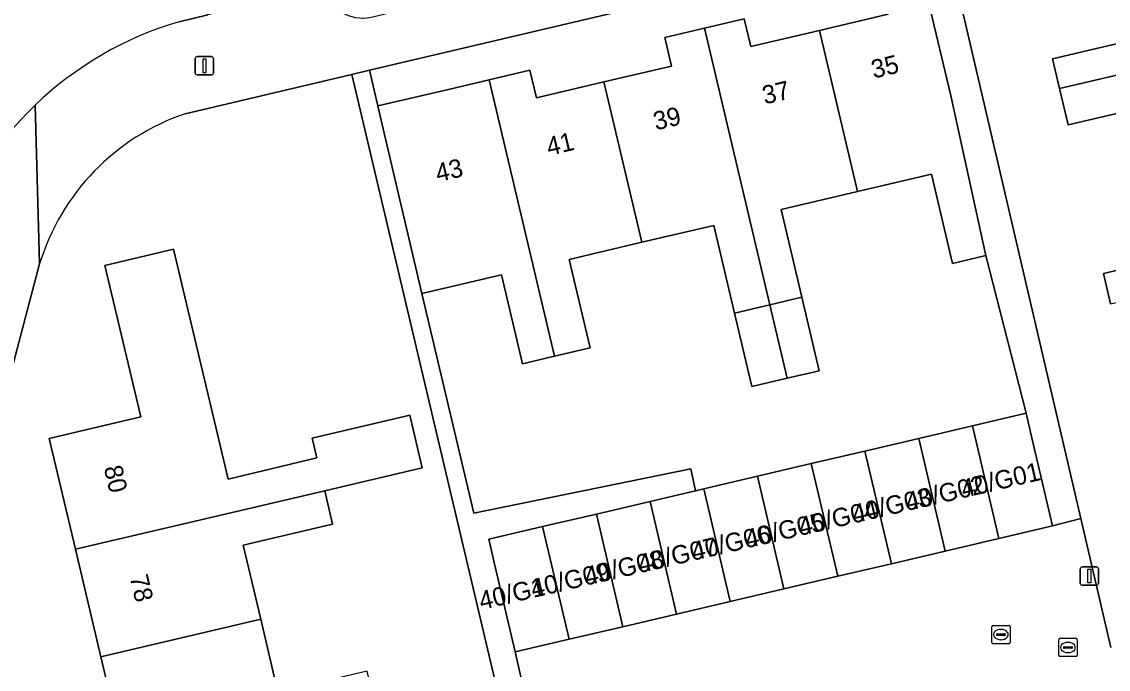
# Model space of a CAD drawing. Extents: x 158031 to 159244, y 380104 to 381214.
# Drawn here: x 158801.2 to 158860.4, y 380895.1 to 380930.3 of the extents above; entities that cross this region are included whole.
import ezdxf

# ---------------------------------------------------------------- set-up
doc = ezdxf.new("R2010")
doc.units = 0
for name, color, linetype in [('IMGEO_Erf', 7, 'Continuous'), ('IMGEO_Kolk', 7, 'Continuous'), ('IMGEO_Lichtmast', 7, 'Continuous'), ('IMGEO_Pand', 7, 'Continuous'), ('IMGEO_Pand_nummerreeks', 7, 'Continuous'), ('IMGEO_Rijbaan_lokaal_open', 7, 'Continuous'), ('IMGEO_Rioolput', 7, 'Continuous'), ('IMGEO_Voetpad_open', 7, 'Continuous')]:
    doc.layers.add(name, color=color, linetype=linetype)

msp = doc.modelspace()

# ---------------------------------------------------------------- linework, layer by layer
at = {"layer": 'IMGEO_Erf'}
for points in [[(158872.047, 380939.926), (158851.456, 380935.076), (158858.864, 380903.271), (158860.5, 380896.245)], [(158863.003, 380925.847), (158858.178, 380924.719), (158857.714, 380926.704), (158857.336, 380928.321), (158862.201, 380929.458)], [(158819.152, 380927.468), (158810.071, 380925.329)], [(158830.294, 380886.161), (158828.046, 380896.005), (158826.904, 380900.873), (158826.624, 380902.146), (158829.551, 380902.832), (158832.478, 380903.519), (158835.405, 380904.205), (158837.873, 380904.784), (158837.631, 380905.975), (158825.796, 380903.564), (158822.977, 380915.535), (158822.065, 380919.408), (158820.921, 380924.269), (158820.572, 380925.752), (158820.114, 380927.695), (158819.152, 380927.468), (158828.351, 380888.572)], [(158828.351, 380888.572), (158819.152, 380927.468)], [(158806.878, 380889.856), (158805.488, 380895.735), (158804.097, 380901.614), (158802.671, 380907.64), (158807.653, 380908.819), (158806.967, 380911.719), (158805.703, 380917.061), (158809.449, 380917.947), (158811.399, 380909.705), (158812.411, 380905.427), (158817.257, 380906.573), (158817.001, 380907.653), (158822.311, 380908.909), (158822.989, 380906.041), (158817.68, 380904.786), (158818.11, 380902.967), (158813.239, 380901.815), (158814.19, 380897.794), (158815.133, 380893.809)], [(158860.495, 380914.971), (158860.107, 380916.629), (158864.896, 380917.748)], [(158802.149, 380917.153), (158798.835, 380904.633)]]:
    msp.add_lwpolyline(points, dxfattribs=at)
for points in [[(158836.2, 380929.485), (158838.365, 380929.994), (158840.532, 380930.504), (158840.889, 380928.983), (158844.631, 380929.864), (158848.37, 380930.744), (158848.01, 380932.273), (158850.122, 380932.771), (158850.487, 380931.22), (158850.599, 380931.325), (158849.807, 380934.688), (158820.114, 380927.695), (158820.572, 380925.752), (158824.413, 380926.656), (158826.638, 380927.18), (158828.858, 380927.702), (158829.213, 380926.193), (158832.89, 380927.059), (158836.567, 380927.924)], [(158839.998, 380914.46), (158838.872, 380919.244), (158834.951, 380918.322), (158831, 380917.392), (158832.134, 380912.575), (158830.19, 380912.118), (158828.445, 380911.707), (158827.305, 380916.554), (158822.977, 380915.535), (158825.796, 380903.564), (158837.631, 380905.975), (158837.873, 380904.784), (158838.332, 380904.892), (158841.258, 380905.578), (158844.185, 380906.264), (158847.112, 380906.951), (158850.039, 380907.637), (158852.966, 380908.324), (158855.893, 380909.01), (158853.698, 380917.598), (158851.878, 380917.17), (158850.732, 380922.041), (158846.7, 380921.092), (158842.553, 380920.116), (158843.68, 380915.327), (158844.622, 380911.326), (158844.07, 380911.196), (158842.867, 380910.913), (158840.94, 380910.459)]]:
    msp.add_lwpolyline(points, close=True, dxfattribs=at)
msp.add_arc((158814.112, 380913.488), 12.512, 108.84187, 162.96604, dxfattribs=at)
at = {"layer": 'IMGEO_Kolk'}
for p, q in [((158854.015, 380896.528), (158854.015, 380897.38)), ((158854.09, 380897.454), (158854.942, 380897.454)), ((158854.503, 380897.234), (158854.528, 380897.234)), ((158855.016, 380897.38), (158855.016, 380896.528)), ((158854.942, 380896.454), (158854.09, 380896.454)), ((158854.274, 380896.948), (158854.274, 380896.96)), ((158854.712, 380896.911), (158854.314, 380896.911)), ((158854.317, 380896.997), (158854.715, 380896.997)), ((158854.526, 380896.674), (158854.501, 380896.674)), ((158854.758, 380896.96), (158854.758, 380896.948))]:
    msp.add_line(p, q, dxfattribs=at)
for points in [[(158854.015, 380896.528), (158854.015, 380897.38)], [(158854.09, 380897.454), (158854.942, 380897.454)], [(158855.016, 380897.38), (158855.016, 380896.528)], [(158854.942, 380896.454), (158854.09, 380896.454)]]:
    msp.add_lwpolyline(points, dxfattribs=at)
for centre, radius, start, end in [((158854.092, 380897.378), 0.0765, 91.55205, 178.44795), ((158854.092, 380897.378), 0.0765, 91.55205, 178.44795), ((158854.94, 380897.378), 0.0765, 1.55205, 88.44795), ((158854.94, 380897.378), 0.0765, 1.55205, 88.44795), ((158854.092, 380896.53), 0.0765, 181.55205, 268.44795), ((158854.092, 380896.53), 0.0765, 181.55205, 268.44795), ((158854.314, 380896.957), 0.0403, 85.87752, 175.75265), ((158854.311, 380896.947), 0.0366, 178.93798, 274.71019), ((158854.715, 380896.954), 0.043, 264.86636, 352.45326), ((158854.719, 380896.959), 0.0386, 1.73085, 96.63898), ((158854.94, 380896.53), 0.0765, 271.55205, 358.44795), ((158854.94, 380896.53), 0.0765, 271.55205, 358.44795)]:
    msp.add_arc(centre, radius, start, end, dxfattribs=at)
for centre, major_axis, ratio, start_param, end_param in [((158854.502, 380896.954), (-0.387, 0.002), 0.722429, 4.712389, 7.853982), ((158854.527, 380896.954), (-0.39, 0.002), 0.717154, 1.570796, 4.712389)]:
    msp.add_ellipse(centre, major_axis=major_axis, ratio=ratio, start_param=start_param, end_param=end_param, dxfattribs=at)
at = {"layer": 'IMGEO_Lichtmast'}
for p, q in [((158810.728, 380928.438), (158811.518, 380928.438)), ((158811.518, 380928.438), (158810.728, 380928.438)), ((158810.628, 380927.538), (158810.628, 380928.338)), ((158810.628, 380928.338), (158810.628, 380927.538)), ((158811.618, 380928.338), (158811.618, 380927.538)), ((158811.618, 380927.538), (158811.618, 380928.338)), ((158811.518, 380927.438), (158810.728, 380927.438)), ((158810.728, 380927.438), (158811.518, 380927.438)), ((158858.939, 380900.642), (158859.729, 380900.642)), ((158859.729, 380900.642), (158858.939, 380900.642)), ((158858.839, 380899.742), (158858.839, 380900.542)), ((158858.839, 380900.542), (158858.839, 380899.742)), ((158859.829, 380900.542), (158859.829, 380899.742)), ((158859.829, 380899.742), (158859.829, 380900.542)), ((158859.729, 380899.642), (158858.939, 380899.642)), ((158858.939, 380899.642), (158859.729, 380899.642))]:
    msp.add_line(p, q, dxfattribs=at)
for points in [[(158811.048, 380928.313), (158811.198, 380928.313), (158811.198, 380927.563), (158811.048, 380927.563), (158811.048, 380928.313)], [(158859.259, 380900.517), (158859.409, 380900.517), (158859.409, 380899.767), (158859.259, 380899.767), (158859.259, 380900.517)]]:
    msp.add_lwpolyline(points, dxfattribs=at)
for centre, start, end in [((158810.728, 380928.338), 90, 180), ((158810.728, 380928.338), 90, 180), ((158811.518, 380928.338), 0, 90), ((158811.518, 380928.338), 360, 90), ((158810.728, 380927.538), 180, 270), ((158810.728, 380927.538), 180, 270), ((158811.518, 380927.538), 270, 0), ((158811.518, 380927.538), 270, 0), ((158858.939, 380900.542), 90, 180), ((158858.939, 380900.542), 90, 180), ((158859.729, 380900.542), 0, 90), ((158859.729, 380900.542), 360, 90), ((158858.939, 380899.742), 180, 270), ((158858.939, 380899.742), 180, 270), ((158859.729, 380899.742), 270, 0), ((158859.729, 380899.742), 270, 0)]:
    msp.add_arc(centre, 0.1, start, end, dxfattribs=at)
at = {"layer": 'IMGEO_Pand'}
for points in [[(158857.714, 380926.704), (158871.336, 380929.887), (158869.93, 380935.903), (158861.173, 380933.856), (158862.201, 380929.458), (158857.336, 380928.321)], [(158844.631, 380929.864), (158846.7, 380921.092), (158850.732, 380922.041), (158851.878, 380917.17), (158853.698, 380917.598), (158851.762, 380926.384), (158850.599, 380931.325), (158850.487, 380931.22), (158850.122, 380932.771), (158848.01, 380932.273), (158848.37, 380930.744)], [(158844.631, 380929.864), (158840.889, 380928.983), (158840.532, 380930.504), (158838.365, 380929.994), (158841.923, 380914.913), (158843.68, 380915.327), (158842.553, 380920.116), (158846.7, 380921.092)], [(158832.89, 380927.059), (158834.951, 380918.322), (158838.872, 380919.244), (158839.998, 380914.46), (158841.923, 380914.913), (158838.365, 380929.994), (158836.2, 380929.485), (158836.567, 380927.924)], [(158857.714, 380926.704), (158858.178, 380924.719), (158863.003, 380925.847), (158863.911, 380921.961), (158872.708, 380924.016), (158871.336, 380929.887)], [(158832.89, 380927.059), (158829.213, 380926.193), (158828.858, 380927.702), (158826.638, 380927.18), (158830.19, 380912.118), (158832.134, 380912.575), (158831, 380917.392), (158834.951, 380918.322)], [(158826.638, 380927.18), (158824.413, 380926.656), (158820.572, 380925.752), (158820.921, 380924.269), (158822.065, 380919.408), (158822.977, 380915.535), (158827.305, 380916.554), (158828.445, 380911.707), (158830.19, 380912.118)], [(158860.495, 380914.971), (158874.08, 380918.145), (158872.708, 380924.016), (158863.911, 380921.961), (158864.896, 380917.748), (158860.107, 380916.629)], [(158804.097, 380901.614), (158817.68, 380904.786), (158822.989, 380906.041), (158822.311, 380908.909), (158817.001, 380907.653), (158817.257, 380906.573), (158812.411, 380905.427), (158811.399, 380909.705), (158809.449, 380917.947), (158805.703, 380917.061), (158806.967, 380911.719), (158807.653, 380908.819), (158802.671, 380907.64)], [(158841.923, 380914.913), (158839.998, 380914.46), (158840.94, 380910.459), (158842.867, 380910.913)], [(158843.68, 380915.327), (158841.923, 380914.913), (158842.867, 380910.913), (158844.07, 380911.196), (158844.622, 380911.326)], [(158854.405, 380902.186), (158857.333, 380902.873), (158856.191, 380907.741), (158855.893, 380909.01), (158852.966, 380908.324)], [(158850.039, 380907.637), (158851.478, 380901.5), (158854.405, 380902.186), (158852.966, 380908.324)], [(158850.039, 380907.637), (158847.112, 380906.951), (158848.552, 380900.814), (158851.478, 380901.5)], [(158844.185, 380906.264), (158845.625, 380900.127), (158848.552, 380900.814), (158847.112, 380906.951)], [(158845.625, 380900.127), (158844.185, 380906.264), (158841.258, 380905.578), (158842.698, 380899.441)], [(158842.698, 380899.441), (158841.258, 380905.578), (158838.332, 380904.892), (158839.771, 380898.755)], [(158804.097, 380901.614), (158805.488, 380895.735), (158814.19, 380897.794), (158813.239, 380901.815), (158818.11, 380902.967), (158817.68, 380904.786)], [(158838.332, 380904.892), (158837.873, 380904.784), (158835.405, 380904.205), (158836.844, 380898.068), (158839.771, 380898.755)], [(158835.405, 380904.205), (158832.478, 380903.519), (158833.917, 380897.382), (158836.844, 380898.068)], [(158829.551, 380902.832), (158830.99, 380896.695), (158833.917, 380897.382), (158832.478, 380903.519)], [(158829.551, 380902.832), (158826.624, 380902.146), (158826.904, 380900.873), (158828.046, 380896.005), (158830.99, 380896.695)], [(158814.19, 380897.794), (158805.488, 380895.735), (158806.878, 380889.856), (158820.439, 380893.064), (158819.991, 380894.958), (158815.133, 380893.809)]]:
    msp.add_lwpolyline(points, close=True, dxfattribs=at)
at = {"layer": 'IMGEO_Rijbaan_lokaal_open'}
for points in [[(158809.746, 380930.339), (158811.317, 380930.721), (158809.64, 380937.402)], [(158860.5, 380896.245), (158858.864, 380903.271), (158857.333, 380902.873), (158854.405, 380902.186), (158851.478, 380901.5), (158848.552, 380900.814), (158845.625, 380900.127), (158842.698, 380899.441), (158839.771, 380898.755), (158836.844, 380898.068), (158833.917, 380897.382), (158830.99, 380896.695), (158828.046, 380896.005), (158830.294, 380886.161), (158833.672, 380886.953), (158838.427, 380888.117), (158841.91, 380888.933), (158845.395, 380889.75), (158847.864, 380890.33), (158856.236, 380892.296), (158856.998, 380889.055), (158858.255, 380883.687), (158860.604, 380873.795)]]:
    msp.add_lwpolyline(points, dxfattribs=at)
for centre, radius, start, end in [((158815.078, 380912.112), 18.991, 106.30667, 133.89563), ((158815.077, 380912.124), 18.982, 133.91705, 161.52096)]:
    msp.add_arc(centre, radius, start, end, dxfattribs=at)
at = {"layer": 'IMGEO_Rioolput'}
for p, q in [((158857.669, 380895.824), (158857.669, 380896.676)), ((158857.744, 380896.75), (158858.596, 380896.75)), ((158858.157, 380896.53), (158858.182, 380896.53)), ((158858.67, 380896.676), (158858.67, 380895.824)), ((158857.928, 380896.244), (158857.928, 380896.256)), ((158858.366, 380896.207), (158857.968, 380896.207)), ((158857.971, 380896.293), (158858.369, 380896.293)), ((158858.18, 380895.97), (158858.155, 380895.97)), ((158858.412, 380896.256), (158858.412, 380896.244)), ((158858.596, 380895.75), (158857.744, 380895.75))]:
    msp.add_line(p, q, dxfattribs=at)
for points in [[(158857.669, 380895.824), (158857.669, 380896.676)], [(158857.744, 380896.75), (158858.596, 380896.75)], [(158858.67, 380896.676), (158858.67, 380895.824)], [(158858.596, 380895.75), (158857.744, 380895.75)]]:
    msp.add_lwpolyline(points, dxfattribs=at)
for centre, radius, start, end in [((158857.746, 380896.674), 0.0765, 91.55205, 178.44795), ((158857.746, 380896.674), 0.0765, 91.55205, 178.44795), ((158858.594, 380896.674), 0.0765, 1.55205, 88.44795), ((158858.594, 380896.674), 0.0765, 1.55205, 88.44795), ((158857.746, 380895.826), 0.0765, 181.55205, 268.44795), ((158857.746, 380895.826), 0.0765, 181.55205, 268.44795), ((158857.968, 380896.253), 0.0403, 85.87752, 175.75265), ((158857.965, 380896.243), 0.0366, 178.93798, 274.71019), ((158858.369, 380896.25), 0.043, 264.86636, 352.45326), ((158858.373, 380896.255), 0.0386, 1.73085, 96.63898), ((158858.594, 380895.826), 0.0765, 271.55205, 358.44795), ((158858.594, 380895.826), 0.0765, 271.55205, 358.44795)]:
    msp.add_arc(centre, radius, start, end, dxfattribs=at)
for centre, major_axis, ratio, start_param, end_param in [((158858.156, 380896.25), (-0.387, 0.002), 0.722429, 4.712389, 7.853982), ((158858.181, 380896.25), (-0.39, 0.002), 0.717154, 1.570796, 4.712389)]:
    msp.add_ellipse(centre, major_axis=major_axis, ratio=ratio, start_param=start_param, end_param=end_param, dxfattribs=at)
at = {"layer": 'IMGEO_Voetpad_open'}
for points in [[(158867.59, 380941.875), (158820.144, 380930.544), (158819.983, 380930.525), (158819.776, 380930.517), (158819.57, 380930.528), (158819.366, 380930.557), (158819.165, 380930.604), (158818.969, 380930.669), (158818.78, 380930.751), (158818.599, 380930.85), (158817.804, 380931.416), (158817.612, 380931.542), (158817.409, 380931.651), (158817.197, 380931.742), (158816.978, 380931.813), (158816.754, 380931.864), (158816.526, 380931.895), (158816.296, 380931.905), (158816.171, 380931.902), (158811.317, 380930.721), (158809.746, 380930.339)], [(158810.071, 380925.329), (158819.152, 380927.468), (158820.114, 380927.695), (158849.807, 380934.688)], [(158798.835, 380904.633), (158802.149, 380917.153), (158801.911, 380925.797)], [(158801.911, 380925.797), (158802.149, 380917.153)]]:
    msp.add_lwpolyline(points, dxfattribs=at)
msp.add_lwpolyline([(158851.456, 380935.076), (158849.807, 380934.688), (158850.599, 380931.325), (158851.762, 380926.384), (158853.698, 380917.598), (158855.893, 380909.01), (158856.191, 380907.741), (158857.333, 380902.873), (158858.864, 380903.271)], close=True, dxfattribs=at)
for centre, radius, start, end in [((158815.078, 380912.112), 18.991, 106.30667, 133.89563), ((158815.077, 380912.124), 18.982, 133.91705, 161.52096), ((158814.112, 380913.488), 12.512, 108.84187, 162.96604)]:
    msp.add_arc(centre, radius, start, end, dxfattribs=at)

# ---------------------------------------------------------------- texts
at = {"layer": 'IMGEO_Pand_nummerreeks'}
for s, rotation, p in [('35', 13.37388, (158847.586, 380927.237)), ('37', 13.37388, (158841.65, 380925.826)), ('39', 13.37388, (158835.715, 380924.415)), ('41', 13.37388, (158829.889, 380923.029)), ('43', 13.37283, (158823.844, 380921.592)), ('80', 283.31038, (158805.637, 380906.045)), ('40/G01', 13.06932, (158852.476, 380904.391)), ('40/G02', 13.06932, (158849.446, 380903.687)), ('40/G03', 13.06932, (158846.535, 380903.012)), ('40/G04', 13.06932, (158843.619, 380902.334)), ('40/G05', 13.06932, (158840.702, 380901.657)), ('40/G06', 13.06932, (158837.785, 380900.98)), ('40/G07', 13.06917, (158834.868, 380900.303)), ('40/G08', 13.06932, (158831.955, 380899.627)), ('40/G09', 13.06932, (158829.032, 380898.948)), ('78', 283.31038, (158807.045, 380900.093)), ('40/G10', 13.06932, (158826.211, 380898.293))]:
    msp.add_text(s, height=1, rotation=rotation, dxfattribs=at).set_placement(p)

doc.saveas('drawing.dxf')
